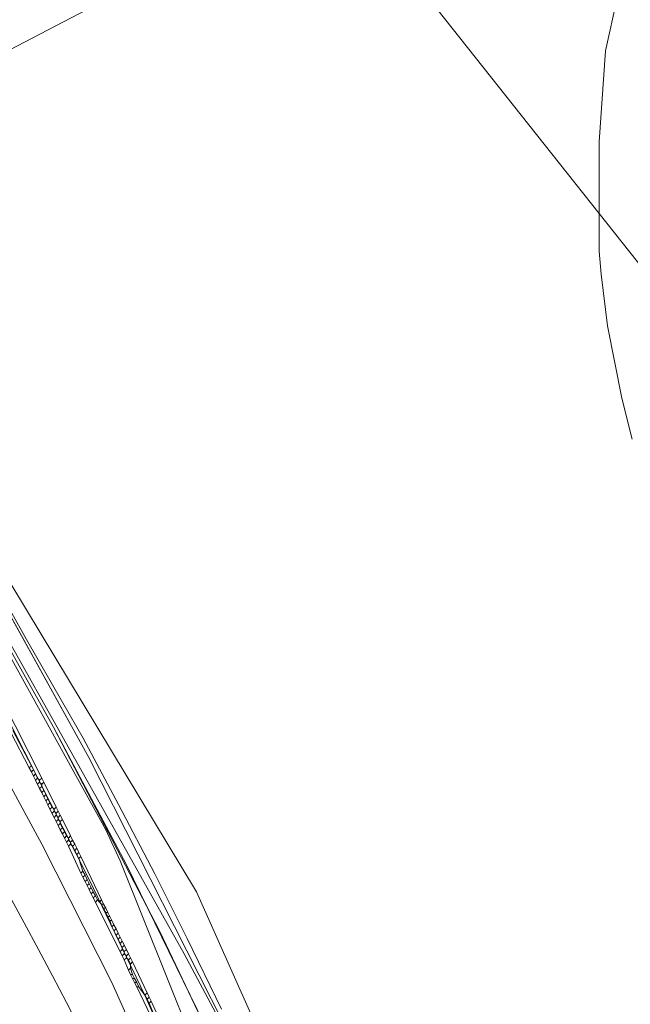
# Model space of a CAD drawing. Header units: metres. Extents: x 92810 to 93633, y 464687 to 465459.
# Tile 316 of 325: x 93538 to 93559, y 465263 to 465297. Entities that reach past the tile are written whole.
import ezdxf
from ezdxf.lldxf.tags import DXFTag

# ---------------------------------------------------------------- set-up
doc = ezdxf.new("R2010")
doc.units = ezdxf.units.M
for name, color, linetype, lineweight, transparency in [('B-OI-KL-DATA_KPN-G', 90, 'SI_B_DATA_KPN', 18, 0.4), ('B-OI-KL-DATA_ZIGGO BV-G', 90, 'SI_B_DATA_ZIGGO', 18, 0.4), ('B-OI-KL-ET_LS_LIANDER-G', 190, 'SI_B_ET_LS_LIANDER', 18, 0.4), ('B-OI-KL-ET_MS_LIANDER-G', 130, 'SI_B_ET_MS_LIANDER', 18, 0.4), ('B-OI-KL-GAS_HD_LIANDER-G', 30, 'SI_B_GAS_HD_LIANDER', 18, 0.4), ('B-OI-KL-GAS_LD_LIANDER-G', 30, 'SI_B_GAS_LD_LIANDER', 18, 0.4), ('B-WE-KL-DATA-G', 90, 'KL-DATA-N', 18, 0.4), ('B-WE-KL-ET_LS-G', 190, 'KL-LS-N', 18, 0.4)]:
    doc.layers.add(name, color=color, linetype=linetype, lineweight=lineweight, transparency=transparency)
doc.styles.get("Standard").update_dxf_attribs({"font": 'isocp.shx'})
tags = doc.linetypes.add('KL-DATA-N', pattern='A,4,-1,[101,NLCS.SHX,S=0.5,R=0,X=0,Y=0],-1,4,-1,["D",Standard,S=1,R=0,X=-0.25,Y=-0.5],-1.5', length=12.5).pattern_tags.tags
tags[18] = DXFTag(74, 10)
tags = doc.linetypes.add('KL-LS-N', pattern='A,4,-1,[103,NLCS.SHX,S=0.75,R=0,X=0,Y=0],-1,4,-1,["L",Standard,S=1,R=0,X=0,Y=-0.5],-2', length=13).pattern_tags.tags
tags[18] = DXFTag(74, 10)
doc.linetypes.add('SI_B_DATA_KPN', pattern='A,5,-2,["KPN",Standard,S=1.5,R=0,X=-0.51,Y=-0.75],-8', length=15)
doc.linetypes.add('SI_B_DATA_ZIGGO', pattern='A,5,-2,["ZIGGO",Standard,S=1.5,R=0,X=-0.51,Y=-0.75],-9', length=16)
doc.linetypes.add('SI_B_ET_LS_LIANDER', pattern='A,5,-2,["LI-LS",Standard,S=1.5,R=0,X=-0.51,Y=-0.75],-10', length=17)
doc.linetypes.add('SI_B_ET_MS_LIANDER', pattern='A,5,-2,["LI-MS",Standard,S=1.5,R=0,X=-0.51,Y=-0.75],-10', length=17)
doc.linetypes.add('SI_B_GAS_HD_LIANDER', pattern='A,5,-2,["LI-G-HD",Standard,S=1.5,R=0,X=-0.51,Y=-0.75],-11', length=18)
doc.linetypes.add('SI_B_GAS_LD_LIANDER', pattern='A,5,-2,["LI-G-LD",Standard,S=1.5,R=0,X=-0.51,Y=-0.75],-11', length=18)

msp = doc.modelspace()

# ---------------------------------------------------------------- linework, layer by layer
at = {"layer": 'B-OI-KL-DATA_KPN-G', "flags": 128}
for points in [[(93547.464, 465300.964), (93532.964, 465293.393)], [(93536.179, 465276.679), (93540.607, 465268.679), (93541.107, 465267.607), (93549.25, 465247.321), (93549.821, 465246.107), (93555.536, 465233.464)], [(93536.25, 465276.75), (93536.393, 465276.75), (93536.464, 465276.607), (93543.321, 465264.393), (93545.607, 465260.107), (93550.679, 465250.107), (93551.321, 465248.679), (93554.107, 465242.464), (93555.75, 465238.536), (93557.036, 465235.321)]]:
    msp.add_lwpolyline(points, dxfattribs=at)
at = {"layer": 'B-OI-KL-DATA_ZIGGO BV-G', "flags": 128}
for points in [[(93506.873, 465331.051), (93513.363, 465319.727), (93521.074, 465305.439), (93540.023, 465271.177)], [(93546.069, 465258.994), (93545.112, 465261.145), (93540.023, 465271.177), (93528.678, 465291.644)], [(93544.75, 465260.455), (93541.326, 465267.462), (93538.802, 465272.23), (93528.873, 465289.929)], [(93538.802, 465272.23), (93542.468, 465265.178), (93545.513, 465258.788), (93549.813, 465248.951)], [(93542.468, 465265.178), (93545.481, 465258.857)]]:
    msp.add_lwpolyline(points, dxfattribs=at)
at = {"layer": 'B-OI-KL-ET_LS_LIANDER-G'}
for p, q in [((93558.75, 465299.464), (93557.893, 465295.607)), ((93557.893, 465295.607), (93557.679, 465292.464)), ((93557.679, 465292.464), (93557.679, 465288.679)), ((93557.679, 465288.679), (93557.75, 465287.893)), ((93557.75, 465287.893), (93557.964, 465286.107)), ((93557.964, 465286.107), (93558.464, 465283.607)), ((93558.464, 465283.607), (93558.821, 465282.179)), ((93535.821, 465275.25), (93540.036, 465266.964)), ((93540.036, 465266.964), (93541.964, 465262.964)), ((93541.964, 465262.964), (93543.321, 465259.893))]:
    msp.add_line(p, q, dxfattribs=at)
at = {"layer": 'B-OI-KL-ET_MS_LIANDER-G'}
for p, q in [((93538.179, 465270.393), (93538.321, 465270.107)), ((93538.679, 465269.393), (93538.821, 465269.107)), ((93539.179, 465268.393), (93539.321, 465268.107)), ((93540.25, 465266.179), (93541.179, 465264.321)), ((93540.679, 465265.821), (93540.821, 465265.536)), ((93541.179, 465264.821), (93541.321, 465264.536))]:
    msp.add_line(p, q, dxfattribs=at)
at = {"layer": 'B-OI-KL-ET_MS_LIANDER-G', "flags": 128}
for points in [[(93536.536, 465274.107), (93538.393, 465270.464)], [(93537.321, 465272.036), (93537.964, 465270.821)], [(93537.393, 465272.107), (93538.036, 465270.893)], [(93538.036, 465270.893), (93537.964, 465270.821)], [(93537.964, 465270.821), (93538.036, 465270.679)], [(93538.036, 465270.893), (93538.107, 465270.75)], [(93538.107, 465270.75), (93538.036, 465270.679)], [(93538.036, 465270.679), (93538.107, 465270.536)], [(93538.107, 465270.75), (93538.179, 465270.607)], [(93538.179, 465270.607), (93538.107, 465270.536)], [(93538.107, 465270.536), (93538.179, 465270.393)], [(93538.179, 465270.607), (93538.25, 465270.464)], [(93538.25, 465270.464), (93538.179, 465270.393)], [(93538.25, 465270.464), (93538.321, 465270.393)], [(93538.393, 465270.464), (93538.321, 465270.393)], [(93538.393, 465270.464), (93538.464, 465270.321)], [(93538.321, 465270.321), (93538.25, 465270.25)], [(93538.321, 465270.393), (93538.321, 465270.321)], [(93538.321, 465270.321), (93538.393, 465270.25)], [(93538.393, 465270.179), (93538.321, 465270.107)], [(93538.464, 465270.321), (93538.393, 465270.25)], [(93538.393, 465270.25), (93538.393, 465270.179)], [(93538.393, 465270.179), (93538.464, 465270.036)], [(93538.464, 465270.321), (93538.893, 465269.464)], [(93538.321, 465270.107), (93538.393, 465269.964)], [(93538.464, 465270.036), (93538.393, 465269.964)], [(93538.393, 465269.964), (93538.464, 465269.821)], [(93538.464, 465270.036), (93538.536, 465269.893)], [(93538.536, 465269.893), (93538.464, 465269.821)], [(93538.464, 465269.821), (93538.536, 465269.679)], [(93538.536, 465269.893), (93538.607, 465269.75)], [(93538.607, 465269.75), (93538.536, 465269.679)], [(93538.536, 465269.679), (93538.607, 465269.536)], [(93538.607, 465269.75), (93538.679, 465269.607)], [(93538.679, 465269.607), (93538.607, 465269.536)], [(93538.607, 465269.536), (93538.679, 465269.393)], [(93538.679, 465269.607), (93538.75, 465269.464)], [(93538.75, 465269.464), (93538.679, 465269.393)], [(93538.75, 465269.464), (93538.821, 465269.393)], [(93538.893, 465269.464), (93538.821, 465269.393)], [(93538.893, 465269.464), (93538.964, 465269.321)], [(93538.821, 465269.321), (93538.75, 465269.25)], [(93538.821, 465269.393), (93538.821, 465269.321)], [(93538.821, 465269.321), (93538.893, 465269.25)], [(93538.893, 465269.179), (93538.821, 465269.107)], [(93538.821, 465269.107), (93538.893, 465268.964)], [(93538.964, 465269.321), (93538.893, 465269.25)], [(93538.893, 465269.25), (93538.893, 465269.179)], [(93538.893, 465269.179), (93538.964, 465269.107)], [(93538.964, 465269.321), (93539.036, 465269.179)], [(93539.036, 465269.179), (93538.964, 465269.107)], [(93538.964, 465269.107), (93538.964, 465269.036)], [(93539.036, 465269.179), (93539.107, 465269.036)], [(93538.964, 465269.036), (93538.893, 465268.964)], [(93538.893, 465268.964), (93538.964, 465268.821)], [(93538.964, 465269.036), (93539.036, 465268.964)], [(93539.036, 465268.893), (93538.964, 465268.821)], [(93538.964, 465268.821), (93539.036, 465268.679)], [(93539.107, 465269.036), (93539.036, 465268.964)], [(93539.036, 465268.964), (93539.036, 465268.893)], [(93539.036, 465268.893), (93539.107, 465268.75)], [(93539.107, 465269.036), (93539.393, 465268.464)], [(93539.107, 465268.75), (93539.036, 465268.679)], [(93539.036, 465268.679), (93539.107, 465268.536)], [(93539.107, 465268.75), (93539.179, 465268.607)], [(93539.179, 465268.607), (93539.107, 465268.536)], [(93539.107, 465268.536), (93539.179, 465268.393)], [(93539.179, 465268.607), (93539.25, 465268.464)], [(93539.25, 465268.464), (93539.179, 465268.393)], [(93539.25, 465268.464), (93539.321, 465268.393)], [(93539.393, 465268.464), (93539.321, 465268.393)], [(93539.393, 465268.464), (93539.464, 465268.321)], [(93539.321, 465268.321), (93539.25, 465268.25)], [(93539.321, 465268.393), (93539.321, 465268.321)], [(93539.321, 465268.321), (93539.393, 465268.25)], [(93539.393, 465268.179), (93539.321, 465268.107)], [(93539.321, 465268.107), (93539.75, 465267.179)], [(93539.464, 465268.321), (93539.393, 465268.25)], [(93539.393, 465268.25), (93539.393, 465268.179)], [(93539.393, 465268.179), (93539.464, 465268.107)], [(93539.464, 465268.321), (93539.536, 465268.179)], [(93539.536, 465268.179), (93539.464, 465268.107)], [(93539.464, 465268.107), (93539.536, 465267.964)], [(93539.536, 465268.179), (93539.607, 465268.036)], [(93539.607, 465268.036), (93539.536, 465267.964)], [(93539.536, 465267.964), (93539.607, 465267.821)], [(93539.607, 465268.036), (93539.679, 465267.893)], [(93539.679, 465267.893), (93539.607, 465267.821)], [(93539.607, 465267.821), (93539.679, 465267.679)], [(93539.679, 465267.893), (93539.75, 465267.75)], [(93539.75, 465267.75), (93539.679, 465267.679)], [(93539.75, 465267.75), (93540.464, 465266.25)], [(93539.679, 465267.679), (93539.821, 465267.25)], [(93539.821, 465267.25), (93539.75, 465267.179)], [(93539.75, 465267.179), (93539.821, 465267.036)], [(93539.821, 465267.25), (93539.893, 465267.107)], [(93539.893, 465267.107), (93539.821, 465267.036)], [(93539.893, 465267.107), (93539.964, 465266.964)], [(93539.821, 465267.036), (93539.893, 465266.893)], [(93539.964, 465266.964), (93539.893, 465266.893)], [(93539.893, 465266.893), (93539.964, 465266.75)], [(93539.964, 465266.964), (93540.036, 465266.821)], [(93540.036, 465266.821), (93539.964, 465266.75)], [(93539.964, 465266.75), (93540.036, 465266.607)], [(93540.036, 465266.821), (93540.107, 465266.679)], [(93540.107, 465266.679), (93540.036, 465266.607)], [(93540.036, 465266.607), (93540.107, 465266.464)], [(93540.107, 465266.679), (93540.179, 465266.536)], [(93540.179, 465266.536), (93540.107, 465266.464)], [(93540.107, 465266.464), (93540.179, 465266.321)], [(93540.179, 465266.536), (93540.25, 465266.393)], [(93540.25, 465266.393), (93540.179, 465266.321)], [(93540.25, 465266.393), (93540.321, 465266.25)], [(93540.179, 465266.321), (93540.25, 465266.179)], [(93540.321, 465266.25), (93540.25, 465266.179)], [(93540.321, 465266.25), (93540.393, 465266.179)], [(93540.464, 465266.25), (93540.393, 465266.179)], [(93540.393, 465266.179), (93540.464, 465266.107)], [(93540.464, 465266.25), (93540.536, 465266.107)], [(93540.464, 465266.107), (93540.536, 465266.107)], [(93540.464, 465266.107), (93540.536, 465265.964)], [(93540.536, 465266.107), (93540.607, 465265.964)], [(93540.536, 465265.964), (93540.607, 465265.964)], [(93540.536, 465265.964), (93540.607, 465265.821)], [(93540.607, 465265.964), (93540.679, 465265.821)], [(93540.607, 465265.821), (93540.679, 465265.821)], [(93540.607, 465265.821), (93540.679, 465265.679)], [(93540.679, 465265.679), (93540.75, 465265.679)], [(93540.679, 465265.679), (93540.75, 465265.536)], [(93540.75, 465265.536), (93540.821, 465265.536)], [(93540.75, 465265.536), (93540.821, 465265.321)], [(93540.821, 465265.536), (93540.893, 465265.393)], [(93540.893, 465265.393), (93540.821, 465265.321)], [(93540.893, 465265.393), (93540.964, 465265.25)], [(93540.821, 465265.321), (93540.893, 465265.179)], [(93540.964, 465265.25), (93540.893, 465265.179)], [(93540.893, 465265.179), (93540.964, 465265.036)], [(93540.964, 465265.25), (93541.036, 465265.107)], [(93541.036, 465265.107), (93540.964, 465265.036)], [(93540.964, 465265.036), (93541.036, 465264.893)], [(93541.036, 465265.107), (93541.107, 465264.964)], [(93541.107, 465264.964), (93541.036, 465264.893)], [(93541.036, 465264.893), (93541.107, 465264.75)], [(93541.107, 465264.964), (93541.179, 465264.821)], [(93541.179, 465264.821), (93541.107, 465264.75)], [(93541.107, 465264.75), (93541.179, 465264.607)], [(93541.25, 465264.679), (93541.179, 465264.607)], [(93541.179, 465264.536), (93541.107, 465264.464)], [(93541.179, 465264.607), (93541.179, 465264.536)], [(93541.179, 465264.536), (93541.25, 465264.464)], [(93541.25, 465264.393), (93541.179, 465264.321)], [(93541.321, 465264.536), (93541.25, 465264.464)], [(93541.25, 465264.464), (93541.25, 465264.393)], [(93541.25, 465264.393), (93541.321, 465264.321)], [(93541.321, 465264.536), (93541.393, 465264.393)], [(93541.393, 465264.393), (93541.321, 465264.321)], [(93541.393, 465264.393), (93541.464, 465264.25)], [(93541.179, 465264.321), (93541.25, 465264.179)], [(93541.321, 465264.25), (93541.25, 465264.179)], [(93541.25, 465264.179), (93541.393, 465263.821)], [(93541.321, 465264.321), (93541.321, 465264.25)], [(93541.321, 465264.25), (93541.393, 465264.179)], [(93541.464, 465264.25), (93541.393, 465264.179)], [(93541.393, 465264.179), (93541.464, 465264.036)], [(93541.464, 465264.25), (93541.536, 465264.107)], [(93541.536, 465264.107), (93541.464, 465264.036)], [(93541.464, 465264.036), (93541.464, 465263.893)], [(93541.536, 465264.107), (93542.036, 465263.036)], [(93541.464, 465263.893), (93541.393, 465263.821)], [(93541.393, 465263.821), (93541.464, 465263.679)], [(93541.464, 465263.893), (93541.536, 465263.679)], [(93541.464, 465263.679), (93541.536, 465263.679)], [(93541.464, 465263.679), (93541.536, 465263.536)], [(93541.536, 465263.679), (93541.607, 465263.536)], [(93541.536, 465263.536), (93541.607, 465263.536)], [(93541.536, 465263.536), (93541.607, 465263.393)], [(93541.607, 465263.536), (93541.679, 465263.393)], [(93541.607, 465263.393), (93541.679, 465263.393)], [(93541.607, 465263.393), (93541.679, 465263.25)], [(93541.679, 465263.393), (93541.75, 465263.25)], [(93541.679, 465263.25), (93541.75, 465263.25)], [(93541.679, 465263.25), (93542.393, 465261.75)], [(93541.75, 465263.25), (93541.964, 465262.964)], [(93542.036, 465263.036), (93541.964, 465262.964)], [(93542.036, 465263.036), (93542.107, 465262.893)], [(93541.964, 465262.964), (93542.036, 465262.821)], [(93542.107, 465262.893), (93542.036, 465262.821)], [(93542.036, 465262.821), (93542.107, 465262.679)], [(93542.107, 465262.893), (93542.179, 465262.75)], [(93542.179, 465262.75), (93542.107, 465262.679)], [(93542.107, 465262.679), (93542.464, 465261.821)], [(93542.179, 465262.75), (93542.607, 465261.821)]]:
    msp.add_lwpolyline(points, dxfattribs=at)
at = {"layer": 'B-OI-KL-GAS_HD_LIANDER-G', "flags": 128}
msp.add_lwpolyline([(93486.536, 465306.464), (93491.607, 465309.464), (93493.964, 465310.964), (93503.821, 465317.107), (93508.393, 465319.821), (93508.893, 465320.179), (93509.464, 465320.607), (93509.679, 465320.607), (93517.25, 465306.393), (93518.107, 465304.893), (93534.393, 465275.607), (93535.536, 465273.321), (93536.179, 465272.25), (93538.393, 465268.179), (93540.821, 465263.393), (93542.679, 465259.25), (93543.107, 465258.464), (93561.75, 465215.393), (93565.536, 465206.321), (93566.964, 465202.107), (93567.107, 465201.464), (93567.036, 465201.393)], dxfattribs=at)
at = {"layer": 'B-OI-KL-GAS_LD_LIANDER-G', "flags": 128}
msp.add_lwpolyline([(93525.321, 465295.821), (93525.679, 465296.036), (93526.25, 465296.036), (93527.25, 465295.821), (93535.179, 465280.75), (93535.893, 465279.536), (93543.75, 465266.536), (93546.893, 465259.464), (93547.821, 465257.536), (93548.75, 465255.75), (93550.321, 465252.25), (93550.75, 465250.893), (93551.607, 465248.821), (93564.821, 465217.464), (93566.893, 465212.25), (93568.179, 465207.964), (93568.821, 465205.536), (93569.107, 465204.107)], dxfattribs=at)
at = {"layer": 'B-WE-KL-DATA-G'}
msp.add_lwpolyline([(93430.18, 465456.629), (93431.533, 465448.973), (93596.938, 465240.511)], dxfattribs=at)
at = {"layer": 'B-WE-KL-ET_LS-G'}
for points in [[(93529.473, 465290.288), (93537.87, 465275.262)], [(93537.87, 465275.262), (93539.129, 465273.063)], [(93539.129, 465273.063), (93539.829, 465271.841)], [(93533.671, 465272.698), (93534.201, 465271.803), (93534.727, 465270.904), (93535.248, 465270.004), (93535.765, 465269.1), (93536.277, 465268.194), (93536.784, 465267.285), (93537.286, 465266.373), (93537.784, 465265.459), (93538.277, 465264.542), (93538.765, 465263.623), (93539.248, 465262.701), (93539.727, 465261.777)], [(93539.829, 465271.841), (93541.05, 465269.556)], [(93541.05, 465269.556), (93542.308, 465267.159)], [(93542.308, 465267.159), (93543.429, 465264.916)], [(93543.429, 465264.916), (93544.615, 465262.476)]]:
    msp.add_lwpolyline(points, dxfattribs=at)

doc.saveas('drawing.dxf')
